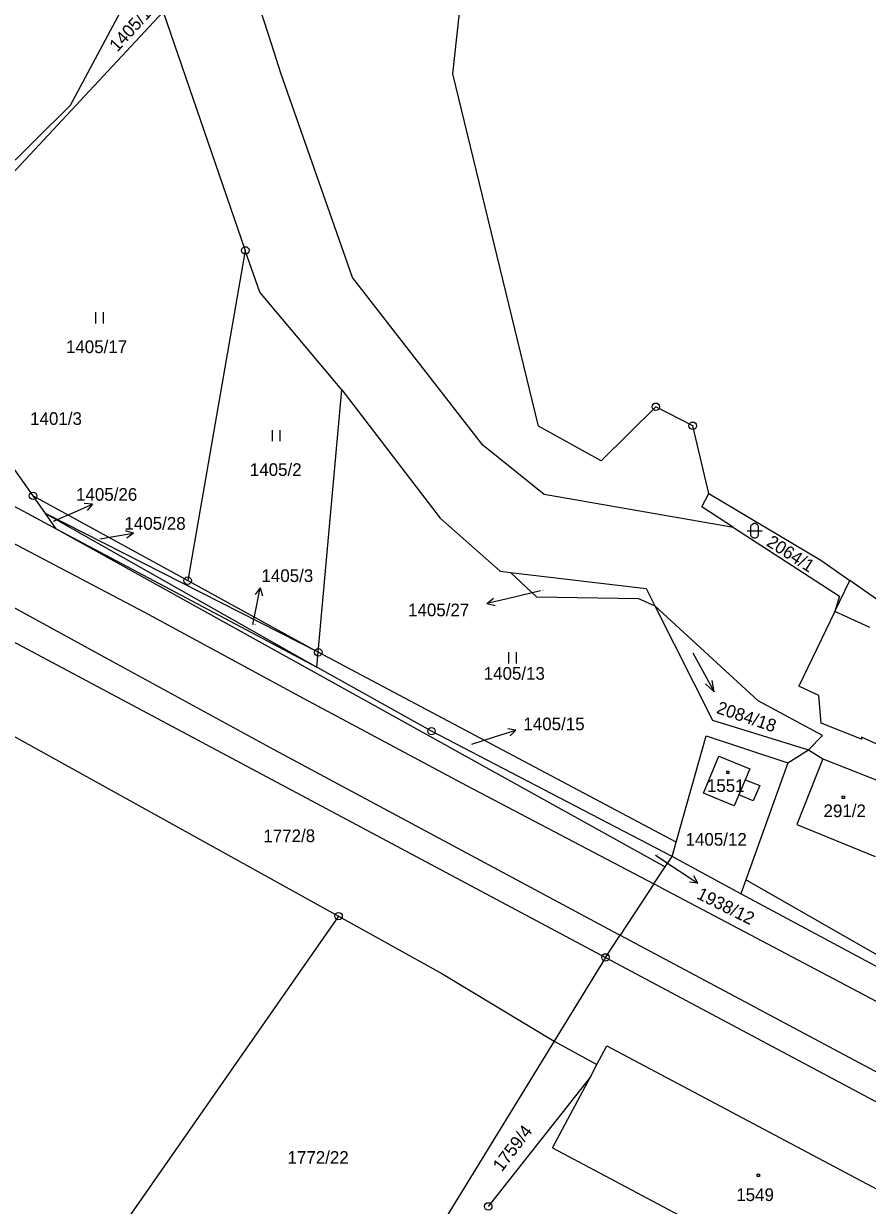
# Model space of a CAD drawing. Extents: x -795483 to -789093, y -1112258 to -1108741.
# Drawn here: x -793065.6 to -792952.2, y -1110319.8 to -1110161.2 of the extents above; entities that cross this region are included whole.
import ezdxf

# ---------------------------------------------------------------- set-up
doc = ezdxf.new("R2010")
doc.units = 0
for name, color, linetype in [('Komunikace', 7, 'Continuous'), ('Vrstva 1', 7, 'Continuous'), ('Vrstva 14', 7, 'Continuous'), ('Vrstva 15', 7, 'Continuous'), ('Vrstva 16', 7, 'Continuous'), ('Vrstva 2', 7, 'Continuous'), ('Vrstva 23', 7, 'Continuous'), ('Vrstva 25', 7, 'Continuous'), ('Vrstva 28', 7, 'Continuous')]:
    doc.layers.add(name, color=color, linetype=linetype)

msp = doc.modelspace()

# ---------------------------------------------------------------- linework, layer by layer
at = {"layer": 'Komunikace'}
for p, q in [((-793061.55, -1110227.97), (-793059.05, -1110226.86)), ((-793055.25, -1110230.32), (-793053.75, -1110230.07)), ((-792996.14, -1110237.32), (-793000.4, -1110238.33)), ((-793034.77, -1110241.84), (-793034.37, -1110239.84)), ((-793005.37, -1110257.87), (-793002.29, -1110256.91)), ((-792980.71, -1110272.78), (-792977.5, -1110274.9))]:
    msp.add_line(p, q, dxfattribs=at)
at = {"layer": 'Vrstva 1'}
for p, q in [((-793032.23, -1110164.01), (-793038.4, -1110144.8)), ((-793007.9, -1110167.9), (-793006.15, -1110151.85)), ((-793046.81, -1110159.58), (-793082.92, -1110198.21)), ((-793059.28, -1110172.08), (-793052.23, -1110158.98)), ((-793046.81, -1110159.58), (-793035.78, -1110191.6)), ((-793031, -1110167.82), (-793032.23, -1110164.01)), ((-793021.38, -1110195.25), (-793031, -1110167.82)), ((-792996.4, -1110215.2), (-793007.9, -1110167.9)), ((-793078.39, -1110191.09), (-793059.28, -1110172.08)), ((-793035.78, -1110191.6), (-793043.52, -1110235.94)), ((-793033.85, -1110197.19), (-793035.78, -1110191.6)), ((-793003.87, -1110217.77), (-793021.38, -1110195.25)), ((-793022.81, -1110210.31), (-793033.85, -1110197.19)), ((-793064.29, -1110224.55), (-793074.28, -1110210.42)), ((-793025.98, -1110245.56), (-793022.81, -1110210.31)), ((-793022.81, -1110210.31), (-793009.59, -1110227.56)), ((-792980.65, -1110212.59), (-792988, -1110219.85)), ((-792975.69, -1110215.14), (-792980.65, -1110212.59)), ((-792988, -1110219.85), (-792996.4, -1110215.2)), ((-792973.54, -1110224.23), (-792975.69, -1110215.14)), ((-792995.65, -1110224.37), (-793003.87, -1110217.77)), ((-793062.61, -1110226.92), (-793064.29, -1110224.55)), ((-793064.29, -1110224.55), (-793043.52, -1110235.94)), ((-792970.23, -1110228.78), (-792995.65, -1110224.37)), ((-792974.47, -1110226.03), (-792973.54, -1110224.23)), ((-792973.54, -1110224.23), (-792958.48, -1110233.18)), ((-793068.1, -1110225.28), (-793063.93, -1110227.5)), ((-792970.23, -1110228.78), (-792974.47, -1110226.03)), ((-793063.93, -1110227.5), (-793061.17, -1110228.97)), ((-793025.98, -1110245.56), (-793062.61, -1110226.92)), ((-793061.17, -1110228.97), (-793062.61, -1110226.92)), ((-793062.61, -1110226.92), (-793026.16, -1110247.55)), ((-793009.59, -1110227.56), (-793001.56, -1110234.67)), ((-793061.17, -1110228.97), (-792979.4, -1110274.38)), ((-793061.17, -1110228.97), (-793026.16, -1110247.55)), ((-792970.23, -1110228.78), (-792955.98, -1110238.02)), ((-792958.48, -1110233.18), (-792954.6, -1110235.91)), ((-793043.52, -1110235.94), (-793025.98, -1110245.56)), ((-793001.56, -1110234.67), (-793000.16, -1110234.84)), ((-793000.16, -1110234.84), (-792996.69, -1110238.1)), ((-793000.16, -1110234.84), (-792981.93, -1110237)), ((-792956.62, -1110240.06), (-792954.6, -1110235.91)), ((-792981.93, -1110237), (-792980.76, -1110239.33)), ((-792996.69, -1110238.1), (-792982.96, -1110238.35)), ((-792982.96, -1110238.35), (-792980.76, -1110239.33)), ((-792955.98, -1110238.02), (-792956.62, -1110240.06)), ((-792980.76, -1110239.33), (-792973.04, -1110254.66)), ((-792980.76, -1110239.33), (-792966.9, -1110252.09)), ((-792956.62, -1110240.06), (-792961.42, -1110250.11)), ((-792951.92, -1110242.23), (-792956.62, -1110240.06)), ((-793069.38, -1110242.83), (-792987.4, -1110286.52)), ((-793084.97, -1110246.82), (-793023.25, -1110280.98)), ((-793026.16, -1110247.55), (-793025.98, -1110245.56)), ((-792977.93, -1110271.05), (-793025.98, -1110245.56)), ((-793010.77, -1110256.15), (-793026.16, -1110247.55)), ((-792958.74, -1110251.34), (-792961.42, -1110250.11)), ((-792958.43, -1110255.07), (-792958.74, -1110251.34)), ((-792958.24, -1110256.74), (-792966.9, -1110252.09)), ((-792973.04, -1110254.66), (-792960.15, -1110258.67)), ((-792978.47, -1110272.97), (-793010.77, -1110256.15)), ((-792953, -1110257.24), (-792958.43, -1110255.07)), ((-792977.93, -1110271.05), (-792973.9, -1110256.75)), ((-792973.9, -1110256.75), (-792962.93, -1110260.38)), ((-792958.24, -1110256.74), (-792960.15, -1110258.67)), ((-792940.73, -1110262.6), (-792953.02, -1110256.95)), ((-792953.02, -1110256.95), (-792953, -1110257.24)), ((-792974.26, -1110264.46), (-792972.19, -1110259.5)), ((-792972.19, -1110259.5), (-792968.02, -1110261.2)), ((-792962.93, -1110260.38), (-792960.15, -1110258.67)), ((-792960.15, -1110258.67), (-792958.2, -1110259.87)), ((-792968.02, -1110261.2), (-792968.65, -1110262.68)), ((-792962.93, -1110260.38), (-792968.57, -1110276.11)), ((-792958.2, -1110259.87), (-792961.7, -1110268.67)), ((-792958.2, -1110259.87), (-792947.55, -1110264.05)), ((-792968.65, -1110262.68), (-792966.68, -1110263.44)), ((-792970.14, -1110266.16), (-792974.26, -1110264.46)), ((-792966.68, -1110263.44), (-792967.57, -1110265.5)), ((-792969.51, -1110264.7), (-792970.14, -1110266.16)), ((-792967.57, -1110265.5), (-792969.51, -1110264.7)), ((-792961.7, -1110268.67), (-792951.18, -1110272.99)), ((-792978.47, -1110272.97), (-792977.93, -1110271.05)), ((-792979.4, -1110274.38), (-792978.47, -1110272.97)), ((-792969.24, -1110277.99), (-792978.47, -1110272.97)), ((-792980.9, -1110276.66), (-792979.4, -1110274.38)), ((-792980.9, -1110276.66), (-792985.44, -1110283.55)), ((-792968.57, -1110276.11), (-792969.24, -1110277.99)), ((-792944.19, -1110290.03), (-792968.57, -1110276.11)), ((-792940.44, -1110293.43), (-792969.24, -1110277.99)), ((-793023.25, -1110280.98), (-793057.79, -1110330.46)), ((-793023.25, -1110280.98), (-793009.37, -1110288.66)), ((-792987.4, -1110286.52), (-792985.44, -1110283.55)), ((-792987.4, -1110286.52), (-792994.31, -1110297.78)), ((-792987.4, -1110286.52), (-792903.63, -1110331.24)), ((-793009.37, -1110288.66), (-792994.31, -1110297.78)), ((-792994.31, -1110297.78), (-793024.07, -1110346.28)), ((-792994.31, -1110297.78), (-792988.57, -1110300.92)), ((-792988.57, -1110300.92), (-792987.23, -1110298.41)), ((-792987.23, -1110298.41), (-792947.08, -1110319.7)), ((-792989.43, -1110302.54), (-792988.57, -1110300.92)), ((-792989.43, -1110302.54), (-793003.15, -1110319.95)), ((-792994.51, -1110312.09), (-792989.43, -1110302.54)), ((-792994.51, -1110312.09), (-792954.31, -1110333.42))]:
    msp.add_line(p, q, dxfattribs=at)
msp.add_lwpolyline([(-792936.43, -1110243.76), (-792948.79, -1110240.01), (-792954.6, -1110235.91)], dxfattribs=at)
at = {"layer": 'Vrstva 16'}
for p, q in [((-793059.05, -1110226.86), (-793056.31, -1110225.65)), ((-793056.31, -1110225.65), (-793057.42, -1110225.59)), ((-793056.31, -1110225.65), (-793057.02, -1110226.51)), ((-793053.75, -1110230.07), (-793050.79, -1110229.58)), ((-793050.79, -1110229.58), (-793051.86, -1110229.25)), ((-793050.79, -1110229.58), (-793051.7, -1110230.24)), ((-793033.77, -1110236.9), (-793034.46, -1110237.78)), ((-793034.37, -1110239.84), (-793033.77, -1110236.9)), ((-793033.77, -1110236.9), (-793033.48, -1110237.98)), ((-793003.32, -1110239.02), (-793002.46, -1110238.3)), ((-793000.4, -1110238.33), (-793003.32, -1110239.02)), ((-793003.32, -1110239.02), (-793002.23, -1110239.28)), ((-793002.29, -1110256.91), (-792999.43, -1110256.02)), ((-792999.43, -1110256.02), (-793000.53, -1110255.84)), ((-792999.43, -1110256.02), (-793000.23, -1110256.79)), ((-792977.5, -1110274.9), (-792975, -1110276.56)), ((-792975, -1110276.56), (-792975.56, -1110275.59)), ((-792975, -1110276.56), (-792976.11, -1110276.42))]:
    msp.add_line(p, q, dxfattribs=at)
at = {"layer": 'Vrstva 2'}
for p, q in [((-793073.64, -1110227.39), (-793049.31, -1110240.17)), ((-793077.07, -1110233.97), (-793053.62, -1110246.81)), ((-793049.31, -1110240.17), (-793028.01, -1110251.73)), ((-793053.62, -1110246.81), (-793031.94, -1110258.62)), ((-793028.01, -1110251.73), (-793006.06, -1110263.44)), ((-793031.94, -1110258.62), (-792985.81, -1110283.35)), ((-792968.65, -1110262.68), (-792969.51, -1110264.7)), ((-793006.06, -1110263.44), (-792980.9, -1110276.66)), ((-792980.05, -1110277.11), (-792980.9, -1110276.66)), ((-792980.05, -1110277.11), (-792942.11, -1110297.14)), ((-792985.81, -1110283.35), (-792985.44, -1110283.55)), ((-792985.44, -1110283.55), (-792944.81, -1110305.21))]:
    msp.add_line(p, q, dxfattribs=at)
at = {"layer": 'Vrstva 23'}
for p, q in [((-793055.86, -1110201.41), (-793055.86, -1110199.91)), ((-793054.86, -1110199.91), (-793054.86, -1110201.41)), ((-793032.15, -1110217.23), (-793032.15, -1110215.73)), ((-793031.15, -1110215.73), (-793031.15, -1110217.23)), ((-792968.38, -1110229.24), (-792966.38, -1110229.24)), ((-792967.88, -1110228.64), (-792967.78, -1110228.44)), ((-792967.88, -1110229.84), (-792967.88, -1110228.64)), ((-792967.78, -1110228.44), (-792967.68, -1110228.34)), ((-792967.68, -1110228.34), (-792967.48, -1110228.24)), ((-792967.48, -1110228.24), (-792967.28, -1110228.24)), ((-792967.28, -1110228.24), (-792967.08, -1110228.34)), ((-792967.08, -1110228.34), (-792966.98, -1110228.44)), ((-792966.98, -1110228.44), (-792966.88, -1110228.64)), ((-792966.88, -1110228.64), (-792966.88, -1110229.84)), ((-792967.78, -1110230.04), (-792967.88, -1110229.84)), ((-792967.68, -1110230.14), (-792967.78, -1110230.04)), ((-792967.48, -1110230.24), (-792967.68, -1110230.14)), ((-792967.28, -1110230.24), (-792967.48, -1110230.24)), ((-792967.08, -1110230.14), (-792967.28, -1110230.24)), ((-792966.98, -1110230.04), (-792967.08, -1110230.14)), ((-792966.88, -1110229.84), (-792966.98, -1110230.04)), ((-793000.39, -1110247.04), (-793000.39, -1110245.54)), ((-792999.39, -1110245.54), (-792999.39, -1110247.04)), ((-792975.68, -1110245.62), (-792972.8, -1110250.88)), ((-792972.8, -1110250.88), (-792973.96, -1110249.81)), ((-792972.8, -1110250.88), (-792973.08, -1110249.33))]:
    msp.add_line(p, q, dxfattribs=at)
at = {"layer": 'Vrstva 25'}
for p, q in [((-792971.13, -1110261.53), (-792970.83, -1110261.53)), ((-792971.13, -1110261.83), (-792971.13, -1110261.53)), ((-792970.83, -1110261.83), (-792971.13, -1110261.83)), ((-792970.83, -1110261.53), (-792970.83, -1110261.83)), ((-792955.6, -1110264.87), (-792955.3, -1110264.87)), ((-792955.6, -1110265.17), (-792955.6, -1110264.87)), ((-792955.3, -1110265.17), (-792955.6, -1110265.17)), ((-792955.3, -1110264.87), (-792955.3, -1110265.17)), ((-792967.03, -1110315.64), (-792966.73, -1110315.64)), ((-792967.03, -1110315.94), (-792967.03, -1110315.64)), ((-792966.73, -1110315.94), (-792967.03, -1110315.94)), ((-792966.73, -1110315.64), (-792966.73, -1110315.94))]:
    msp.add_line(p, q, dxfattribs=at)
at = {"layer": 'Vrstva 28'}
for centre, radius in [((-793035.78, -1110191.6), 0.5), ((-793035.78, -1110191.6), 0.01), ((-792980.65, -1110212.59), 0.5), ((-792980.65, -1110212.59), 0.01), ((-792975.69, -1110215.14), 0.5), ((-792975.69, -1110215.14), 0.01), ((-793064.29, -1110224.55), 0.5), ((-793064.29, -1110224.55), 0.01), ((-793043.52, -1110235.94), 0.5), ((-793043.52, -1110235.94), 0.01), ((-793025.98, -1110245.56), 0.5), ((-793025.98, -1110245.56), 0.01), ((-793010.77, -1110256.15), 0.5), ((-793010.77, -1110256.15), 0.01), ((-793023.25, -1110280.98), 0.5), ((-793023.25, -1110280.98), 0.01), ((-792987.4, -1110286.52), 0.5), ((-792987.4, -1110286.52), 0.01), ((-793003.15, -1110319.95), 0.5)]:
    msp.add_circle(centre, radius, dxfattribs=at)

# ---------------------------------------------------------------- texts
at = {"layer": 'Vrstva 14'}
for s, height, rotation, p in [('1405/18', 1.7, 47.7706, (-793052.96, -1110165.04)), ('1405/26', 0.1, 323.5556, (-793061.55, -1110227.97)), ('2064/1', 1.7, 327.4198, (-792965.91, -1110231.15)), ('2084/18', 1.7, 341.3458, (-792972.61, -1110253.69)), ('1772/8', 1.7, 0.1838, (-793033.35, -1110271.06)), ('1759/4', 1.7, 52.7791, (-793001.33, -1110315.4))]:
    msp.add_text(s, height=height, rotation=rotation, dxfattribs=at).set_placement(p)
for s, height, p in [('1405/17', 1.7, (-793059.87, -1110205.39)), ('1405/2', 1.7, (-793035.17, -1110221.88)), ('1405/28', 0.1, (-793055.53, -1110230.32)), ('1405/27', 0.1, (-792996.14, -1110237.32)), ('1405/3', 0.1, (-793034.77, -1110241.84)), ('1405/13', 1.7, (-793003.76, -1110249.24)), ('1405/15', 0.1, (-793005.37, -1110257.87)), ('1405/12', 1.7, (-792976.65, -1110271.52)), ('1938/12', 0.1, (-792980.71, -1110272.78)), ('1772/22', 1.7, (-793030.11, -1110314.23))]:
    msp.add_text(s, height=height, dxfattribs=at).set_placement(p)
at = {"layer": 'Vrstva 15'}
for s, p in [('1551', (-792973.78, -1110264.3)), ('291/2', (-792958.12, -1110267.69)), ('1549', (-792969.84, -1110319.23))]:
    msp.add_text(s, height=1.7, dxfattribs=at).set_placement(p)
at = {"layer": 'Vrstva 16'}
for s, p in [('1401/3', (-793064.68, -1110215.03)), ('1405/26', (-793058.51, -1110225.21)), ('1405/28', (-793052.01, -1110229.1)), ('1405/3', (-793033.61, -1110236.12)), ('1405/27', (-793013.92, -1110240.72)), ('1405/15', (-792998.43, -1110256.02))]:
    msp.add_text(s, height=1.7, dxfattribs=at).set_placement(p)
msp.add_text('1938/12', height=1.7, rotation=333.571, dxfattribs=at).set_placement((-792975.3, -1110278.55))

doc.saveas('drawing.dxf')
